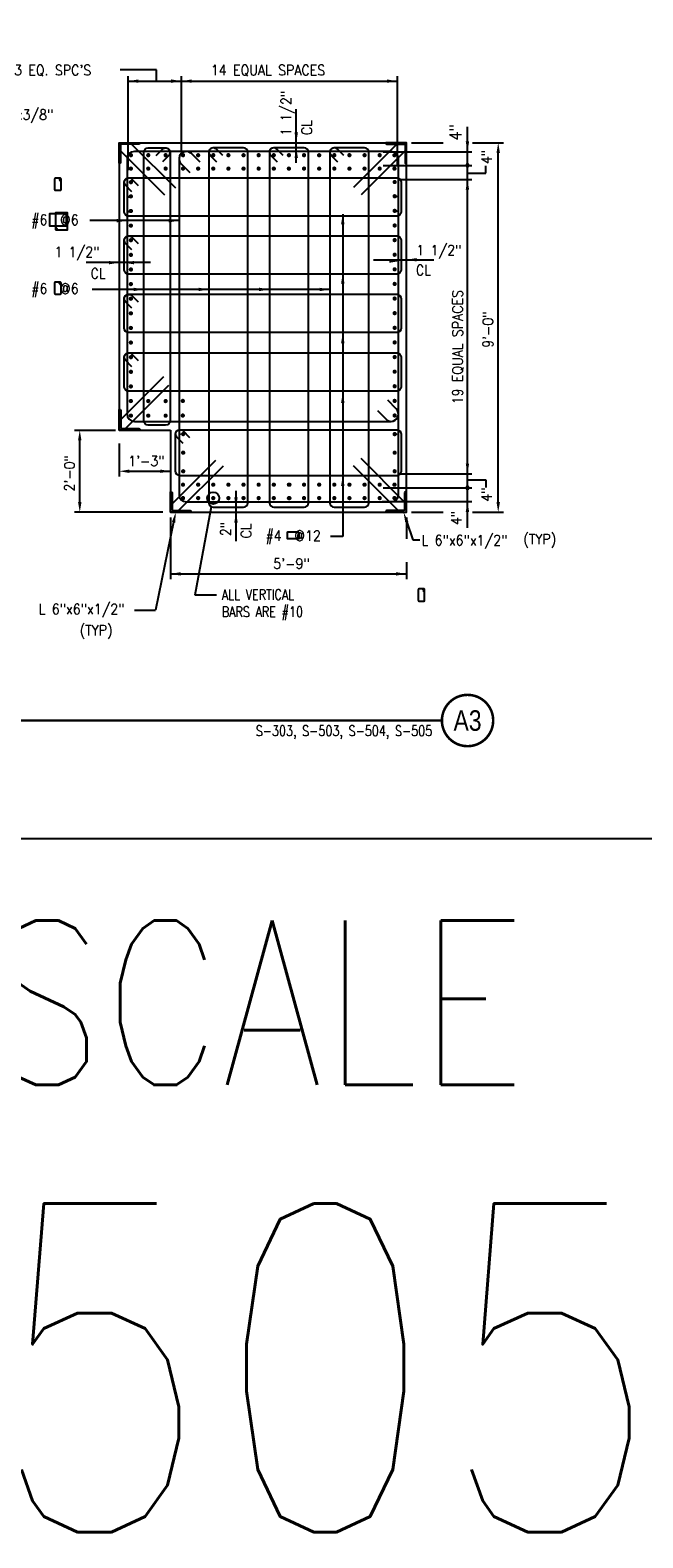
# Model space of a CAD drawing. Header units: inches. Extents: x -9715 to 32893, y -15613 to -1138.
# Tile 268 of 380: x 10459 to 10638, y -10642 to -10201. Entities that reach past the tile are written whole.
import ezdxf
from ezdxf.enums import TextEntityAlignment as Align

# ---------------------------------------------------------------- set-up
doc = ezdxf.new("R2010")
doc.units = ezdxf.units.IN
doc.header["$MEASUREMENT"] = 0
doc.layers.get('0').update_dxf_attribs({"color": 252})
doc.layers.get('DEFPOINTS').update_dxf_attribs({"color": 11})
for name, color, linetype in [('A-ANNO-TITL', 2, 'Continuous'), ('S-ANNO-TEXT', 2, 'Continuous'), ('S1', 2, 'Continuous'), ('S2', 7, 'Continuous'), ('S3', 4, 'Continuous'), ('S5', 1, 'Continuous'), ('S5R', 1, 'Continuous'), ('S7', 2, 'Continuous'), ('S7R', 2, 'Continuous')]:
    doc.layers.add(name, color=color, linetype=linetype)
doc.styles.add('1-8', font='simplex', dxfattribs={"height": 4.5})
doc.styles.add('125', font='romans.shx', dxfattribs={"width": 0.8, "height": 2})
doc.styles.get("Standard").update_dxf_attribs({"font": 'romans.shx', "width": 0.8})
doc.styles.add('TEXT', font='romans.shx', dxfattribs={"width": 0.8, "height": 16})
doc.styles.add('Title', font='swiss.ttf', dxfattribs={"width": 0.8})

# ---------------------------------------------------------------- blocks, each defined once
blk = doc.blocks.new('NAVFAC_Anno_Title_B1')
at = {"const_width": 0.25}
blk.add_lwpolyline([(0, -2.5, -1), (0, 2.5, -1)], format="xyb", close=True, dxfattribs=at)
at = {"color": 0, "linetype": 'ByBlock', "lineweight": -2, "style": 'Title', "width": 0.8}
blk.add_attdef('NUMBER', text='', height=2, dxfattribs=at).set_placement((0, 0), align=Align.MIDDLE_CENTER)
at = {"color": 0, "linetype": 'ByBlock', "lineweight": -2, "style": 'TEXT', "width": 0.8}
blk.add_attdef('CUT_FROM', text='', height=1, dxfattribs=at).set_placement((-3.44, -0.5), align=Align.TOP_RIGHT)

msp = doc.modelspace()

# ---------------------------------------------------------------- linework, layer by layer
at = {"layer": 'A-ANNO-TITL', "const_width": 0.6}
msp.add_lwpolyline([(10224.39247, -10402.95135), (10578.95275, -10402.95135)], dxfattribs=at)
at = {"layer": 'DEFPOINTS'}
msp.add_lwpolyline([(10172.94127, -10437.40663), (10925.99112, -10437.40663), (10925.99112, -9936.96757), (10172.94127, -9936.96757)], close=True, dxfattribs=at)
at = {"layer": 'S-ANNO-TEXT', "ltscale": 20}
for p, q in [((10466.29215, -10258.8888), (10465.92627, -10259.13612)), ((10466.30127, -10259.51112), (10466.66715, -10259.2638)), ((10468.47003, -10258.02603), (10468.71736, -10258.39192)), ((10469.09236, -10258.01692), (10468.84503, -10257.65103))]:
    msp.add_line(p, q, dxfattribs=at)
for points in [[(10467.1061, -10245.22969), (10467.46242, -10244.87337, 0.668178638), (10467.2884, -10244.45327), (10465.89793, -10244.45327, 0.414213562), (10465.65184, -10244.69936), (10465.65184, -10247.75792, 0.414213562), (10465.89793, -10248.00402), (10467.2884, -10248.00402, 0.414213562), (10467.5345, -10247.75792), (10467.5345, -10244.69936, 0.668178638), (10467.11439, -10244.52534), (10466.75807, -10244.88166)], [(10467.1061, -10275.57559), (10467.46242, -10275.21927, 0.668178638), (10467.2884, -10274.79917), (10465.89793, -10274.79917, 0.414213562), (10465.65184, -10275.04526), (10465.65184, -10278.10382, 0.414213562), (10465.89793, -10278.34992), (10467.2884, -10278.34992, 0.414213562), (10467.5345, -10278.10382), (10467.5345, -10275.04526, 0.668178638), (10467.11439, -10274.87124), (10466.75807, -10275.22756)], [(10536.43716, -10349.37692), (10536.79347, -10349.73323, 0.668178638), (10537.21358, -10349.55922), (10537.21358, -10348.16875, 0.414213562), (10536.96749, -10347.92265), (10533.90892, -10347.92265, 0.414213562), (10533.66283, -10348.16875), (10533.66283, -10349.55922, 0.414213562), (10533.90892, -10349.80531), (10536.96749, -10349.80531, 0.668178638), (10537.1415, -10349.3852), (10536.78519, -10349.02889)], [(10573.47897, -10365.25228), (10573.83529, -10364.89596, 0.668178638), (10573.66127, -10364.47585), (10572.2708, -10364.47585, 0.414213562), (10572.02471, -10364.72195), (10572.02471, -10367.78051, 0.414213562), (10572.2708, -10368.0266), (10573.66127, -10368.0266, 0.414213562), (10573.90737, -10367.78051), (10573.90737, -10364.72195, 0.668178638), (10573.48726, -10364.54793), (10573.13094, -10364.90425)]]:
    msp.add_lwpolyline(points, format="xyb", dxfattribs=at)
for points in [[(10469.09236, -10254.89192), (10464.19236, -10254.89192), (10464.19236, -10258.39192), (10469.09236, -10258.39192)], [(10465.92627, -10259.51112), (10469.42627, -10259.51112), (10469.42627, -10254.55948), (10465.92627, -10254.55948)]]:
    msp.add_lwpolyline(points, close=True, dxfattribs=at)
at = {"layer": 'S1', "color": 2}
for p, q in [((10484.55156, -10234.09934), (10568.55156, -10234.09934)), ((10484.55156, -10234.09934), (10484.55156, -10318.09934)), ((10568.55156, -10342.09934), (10568.55156, -10234.09934)), ((10484.55156, -10318.09934), (10499.55156, -10318.09934)), ((10499.55156, -10318.09934), (10499.55156, -10342.09934)), ((10499.55156, -10342.09934), (10568.55156, -10342.09934))]:
    msp.add_line(p, q, dxfattribs=at)
at = {"layer": 'S2', "color": 3}
for points in [[(10484.55156, -10240.09934), (10484.55156, -10234.09934), (10490.55156, -10234.09934), (10490.55156, -10234.22434, -0.414213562), (10490.30156, -10234.47434), (10485.17656, -10234.47434, 0.414213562), (10484.92656, -10234.72434), (10484.92656, -10239.84934, -0.414213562), (10484.67656, -10240.09934)], [(10568.55156, -10240.09934), (10568.55156, -10234.09934), (10562.55156, -10234.09934), (10562.55156, -10234.22434, 0.414213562), (10562.80156, -10234.47434), (10567.92656, -10234.47434, -0.414213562), (10568.17656, -10234.72434), (10568.17656, -10239.84934, 0.414213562), (10568.42656, -10240.09934)], [(10490.55156, -10318.09934), (10484.55156, -10318.09934), (10484.55156, -10312.09934), (10484.80156, -10312.09934, -0.414213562), (10485.05156, -10312.34934), (10485.05156, -10317.34934, 0.414213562), (10485.30156, -10317.59934), (10490.30156, -10317.59934, -0.414213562), (10490.55156, -10317.84934)], [(10505.55156, -10342.09934), (10499.55156, -10342.09934), (10499.55156, -10336.09934), (10499.80156, -10336.09934, -0.414213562), (10500.05156, -10336.34934), (10500.05156, -10341.34934, 0.414213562), (10500.30156, -10341.59934), (10505.30156, -10341.59934, -0.414213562), (10505.55156, -10341.84934)], [(10562.55156, -10342.09934), (10568.55156, -10342.09934), (10568.55156, -10336.09934), (10568.30156, -10336.09934, 0.414213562), (10568.05156, -10336.34934), (10568.05156, -10341.34934, -0.414213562), (10567.80156, -10341.59934), (10562.80156, -10341.59934, 0.414213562), (10562.55156, -10341.84934)]]:
    msp.add_lwpolyline(points, format="xyb", close=True, dxfattribs=at)
at = {"layer": 'S3', "color": 3}
for p, q in [((10488.17656, -10234.47434), (10501.02948, -10247.32727)), ((10565.80156, -10234.47434), (10553.07364, -10247.20227)), ((10484.92656, -10236.47434), (10497.77948, -10249.32727)), ((10568.17656, -10236.47434), (10555.32364, -10249.32727)), ((10485.05156, -10314.97434), (10497.65448, -10302.37142)), ((10486.42656, -10317.59934), (10499.02948, -10304.99642)), ((10500.05156, -10339.59934), (10512.77948, -10326.87142)), ((10568.05156, -10339.09934), (10555.32364, -10326.37142)), ((10501.92656, -10341.59934), (10515.02948, -10328.49642)), ((10566.17656, -10341.59934), (10553.07364, -10328.49642))]:
    msp.add_line(p, q, dxfattribs=at)
at = {"layer": 'S3', "color": 4}
for points in [[(10560.07688, -10312.39811), (10562.60119, -10314.92242, 0.172895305), (10564.09781, -10315.53934, 0.414213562), (10566.24156, -10313.39559), (10566.24156, -10238.79309, 0.414213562), (10564.09781, -10236.64934), (10489.00531, -10236.64934, 0.414213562), (10486.86156, -10238.79309), (10486.86156, -10313.39559, 0.414213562), (10489.00531, -10315.53934), (10564.09781, -10315.53934, 0.668178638), (10565.61367, -10311.87973), (10563.08936, -10309.35543)], [(10508.21623, -10239.78861), (10505.69193, -10237.2643, 0.172895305), (10504.19531, -10236.64737, 0.414213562), (10502.05156, -10238.79112), (10502.05156, -10336.91559, 0.414213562), (10504.19531, -10339.05934), (10564.09781, -10339.05934, 0.414213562), (10566.24156, -10336.91559), (10566.24156, -10238.79112, 0.414213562), (10564.09781, -10236.64737), (10504.19531, -10236.64737, 0.668178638), (10502.67945, -10240.30698), (10505.20376, -10242.83129)]]:
    msp.add_lwpolyline(points, format="xyb", dxfattribs=at)
at = {"layer": 'S3', "color": 2, "const_width": 0.6223}
for points in [[(10487.97386, -10238.05534, 1), (10487.97386, -10237.43304, 1)], [(10493.05618, -10238.05534, 1), (10493.05618, -10237.43304, 1)], [(10498.1385, -10238.05534, 1), (10498.1385, -10237.43304, 1)], [(10503.22082, -10238.05534, -1), (10503.22082, -10237.43304, -1)], [(10507.64613, -10238.05534, -1), (10507.64613, -10237.43304, -1)], [(10512.07145, -10238.05534, -1), (10512.07145, -10237.43304, -1)], [(10516.49676, -10238.05534, -1), (10516.49676, -10237.43304, -1)], [(10520.92207, -10238.05534, -1), (10520.92207, -10237.43304, -1)], [(10525.34738, -10238.05534, -1), (10525.34738, -10237.43304, -1)], [(10529.7727, -10238.05534, -1), (10529.7727, -10237.43304, -1)], [(10534.19801, -10238.05534, -1), (10534.19801, -10237.43304, -1)], [(10538.62332, -10238.05534, -1), (10538.62332, -10237.43304, -1)], [(10543.04863, -10238.05534, -1), (10543.04863, -10237.43304, -1)], [(10547.47395, -10238.05534, -1), (10547.47395, -10237.43304, -1)], [(10551.89926, -10238.05534, -1), (10551.89926, -10237.43304, -1)], [(10556.32457, -10238.05534, -1), (10556.32457, -10237.43304, -1)], [(10560.74988, -10238.05534, -1), (10560.74988, -10237.43304, -1)], [(10565.0723, -10237.43304, -1), (10565.0723, -10238.05534, -1)], [(10487.97386, -10241.97534, 1), (10487.97386, -10241.35304, 1)], [(10493.05618, -10241.97534, 1), (10493.05618, -10241.35304, 1)], [(10498.1385, -10241.97534, 1), (10498.1385, -10241.35304, 1)], [(10503.22082, -10241.97534, -1), (10503.22082, -10241.35304, -1)], [(10507.64613, -10241.97534, -1), (10507.64613, -10241.35304, -1)], [(10512.07145, -10241.97534, -1), (10512.07145, -10241.35304, -1)], [(10516.49676, -10241.97534, -1), (10516.49676, -10241.35304, -1)], [(10520.92207, -10241.97534, -1), (10520.92207, -10241.35304, -1)], [(10525.34738, -10241.97534, -1), (10525.34738, -10241.35304, -1)], [(10529.7727, -10241.97534, -1), (10529.7727, -10241.35304, -1)], [(10534.19801, -10241.97534, -1), (10534.19801, -10241.35304, -1)], [(10538.62332, -10241.97534, -1), (10538.62332, -10241.35304, -1)], [(10543.04863, -10241.97534, -1), (10543.04863, -10241.35304, -1)], [(10547.47395, -10241.97534, -1), (10547.47395, -10241.35304, -1)], [(10551.89926, -10241.97534, -1), (10551.89926, -10241.35304, -1)], [(10556.32457, -10241.97534, -1), (10556.32457, -10241.35304, -1)], [(10560.74988, -10241.97534, -1), (10560.74988, -10241.35304, -1)], [(10565.0723, -10241.35304, -1), (10565.0723, -10241.97534, -1)], [(10487.97386, -10245.93924, 1), (10487.97386, -10245.31694, 1)], [(10565.12926, -10245.27304, -1), (10565.12926, -10245.89534, -1)], [(10487.97386, -10250.0916, 1), (10487.97386, -10249.4693, 1)], [(10565.12926, -10250.04771, 1), (10565.12926, -10249.42541, 1)], [(10487.97386, -10254.36379, 1), (10487.97386, -10253.74149, 1)], [(10565.12926, -10254.31989, 1), (10565.12926, -10253.69759, 1)], [(10487.97386, -10258.63598, 1), (10487.97386, -10258.01368, 1)], [(10565.12926, -10258.59208, 1), (10565.12926, -10257.96978, 1)], [(10487.97386, -10262.90816, 1), (10487.97386, -10262.28586, 1)], [(10565.12926, -10262.86427, 1), (10565.12926, -10262.24197, 1)], [(10487.97386, -10267.18035, 1), (10487.97386, -10266.55805, 1)], [(10487.97386, -10271.45254, 1), (10487.97386, -10270.83024, 1)], [(10565.12926, -10267.13646, 1), (10565.12926, -10266.51416, 1)], [(10565.12926, -10271.40864, 1), (10565.12926, -10270.78634, 1)], [(10487.97386, -10275.72473, 1), (10487.97386, -10275.10243, 1)], [(10565.12926, -10275.68083, 1), (10565.12926, -10275.05853, 1)], [(10487.97386, -10279.99691, 1), (10487.97386, -10279.37461, 1)], [(10565.12926, -10279.95302, 1), (10565.12926, -10279.33072, 1)], [(10487.97386, -10284.2691, 1), (10487.97386, -10283.6468, 1)], [(10565.12926, -10284.22521, 1), (10565.12926, -10283.60291, 1)], [(10487.97386, -10288.54129, 1), (10487.97386, -10287.91899, 1)], [(10565.12926, -10288.49739, 1), (10565.12926, -10287.87509, 1)], [(10487.97386, -10292.81348, 1), (10487.97386, -10292.19118, 1)], [(10565.12926, -10292.76958, 1), (10565.12926, -10292.14728, 1)], [(10487.97386, -10297.08566, 1), (10487.97386, -10296.46336, 1)], [(10565.12926, -10297.04177, 1), (10565.12926, -10296.41947, 1)], [(10487.97386, -10301.35785, 1), (10487.97386, -10300.73555, 1)], [(10565.12926, -10301.31396, 1), (10565.12926, -10300.69166, 1)], [(10487.97386, -10305.63004, 1), (10487.97386, -10305.00774, 1)], [(10565.12926, -10305.58614, 1), (10565.12926, -10304.96384, 1)], [(10487.97386, -10309.90223, 1), (10487.97386, -10309.27993, 1)], [(10493.05618, -10309.90223, 1), (10493.05618, -10309.27993, 1)], [(10498.1385, -10309.90223, 1), (10498.1385, -10309.27993, 1)], [(10503.16386, -10309.85833, -1), (10503.16386, -10309.23603, -1)], [(10565.12926, -10309.85833, 1), (10565.12926, -10309.23603, 1)], [(10487.97386, -10314.17441, 1), (10487.97386, -10313.55211, 1)], [(10493.05618, -10314.17441, 1), (10493.05618, -10313.55211, 1)], [(10498.1385, -10314.17441, 1), (10498.1385, -10313.55211, 1)], [(10503.16386, -10314.13052, -1), (10503.16386, -10313.50822, -1)], [(10565.12926, -10314.13052, 1), (10565.12926, -10313.50822, 1)], [(10503.27778, -10319.56135, 1), (10503.27778, -10318.93905, 1)], [(10565.12926, -10319.56135, 1), (10565.12926, -10318.93905, 1)], [(10503.27778, -10324.99218, 1), (10503.27778, -10324.36988, 1)], [(10565.12926, -10324.99218, 1), (10565.12926, -10324.36988, 1)], [(10503.27778, -10330.42302, 1), (10503.27778, -10329.80072, 1)], [(10565.12926, -10330.42302, 1), (10565.12926, -10329.80072, 1)], [(10503.22082, -10334.34302, -1), (10503.22082, -10333.72072, -1)], [(10507.64613, -10334.34302, -1), (10507.64613, -10333.72072, -1)], [(10512.07145, -10334.34302, -1), (10512.07145, -10333.72072, -1)], [(10516.49676, -10334.34302, -1), (10516.49676, -10333.72072, -1)], [(10520.92207, -10334.34302, -1), (10520.92207, -10333.72072, -1)], [(10525.34738, -10334.34302, -1), (10525.34738, -10333.72072, -1)], [(10529.7727, -10334.34302, -1), (10529.7727, -10333.72072, -1)], [(10534.19801, -10334.34302, -1), (10534.19801, -10333.72072, -1)], [(10534.3489, -10334.34302, -1), (10534.3489, -10333.72072, -1)], [(10538.62332, -10334.34302, -1), (10538.62332, -10333.72072, -1)], [(10543.04863, -10334.34302, -1), (10543.04863, -10333.72072, -1)], [(10547.47395, -10334.34302, -1), (10547.47395, -10333.72072, -1)], [(10551.89926, -10334.34302, -1), (10551.89926, -10333.72072, -1)], [(10556.32457, -10334.34302, -1), (10556.32457, -10333.72072, -1)], [(10560.74988, -10334.34302, -1), (10560.74988, -10333.72072, -1)], [(10565.0723, -10334.34302, 1), (10565.0723, -10333.72072, 1)], [(10503.22082, -10338.26302, -1), (10503.22082, -10337.64072, -1)], [(10507.64613, -10338.26302, -1), (10507.64613, -10337.64072, -1)], [(10512.07145, -10338.26302, -1), (10512.07145, -10337.64072, -1)], [(10516.49676, -10338.26302, -1), (10516.49676, -10337.64072, -1)], [(10520.92207, -10338.26302, -1), (10520.92207, -10337.64072, -1)], [(10525.34738, -10338.26302, -1), (10525.34738, -10337.64072, -1)], [(10529.7727, -10338.26302, -1), (10529.7727, -10337.64072, -1)], [(10534.19801, -10338.26302, -1), (10534.19801, -10337.64072, -1)], [(10534.3489, -10338.26302, -1), (10534.3489, -10337.64072, -1)], [(10538.62332, -10338.26302, -1), (10538.62332, -10337.64072, -1)], [(10543.04863, -10338.26302, -1), (10543.04863, -10337.64072, -1)], [(10547.47395, -10338.26302, -1), (10547.47395, -10337.64072, -1)], [(10551.89926, -10338.26302, -1), (10551.89926, -10337.64072, -1)], [(10556.32457, -10338.26302, -1), (10556.32457, -10337.64072, -1)], [(10560.74988, -10338.26302, -1), (10560.74988, -10337.64072, -1)], [(10565.0723, -10338.26302, 1), (10565.0723, -10337.64072, 1)]]:
    msp.add_lwpolyline(points, format="xyb", close=True, dxfattribs=at)
at = {"layer": 'S3', "color": 3}
for points in [[(10495.36664, -10237.83842), (10497.22898, -10235.97608, -0.668178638), (10499.42475, -10236.88559), (10499.42475, -10315.31309, -0.414213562), (10498.1385, -10316.59934), (10493.05618, -10316.59934, -0.414213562), (10491.76993, -10315.31309), (10491.76993, -10236.88559, -0.414213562), (10493.05618, -10235.59934), (10498.1385, -10235.59934, -0.668178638), (10499.04802, -10237.79511), (10497.18567, -10239.65745)], [(10514.8433, -10237.83842), (10512.98096, -10235.97608, 0.668178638), (10510.7852, -10236.88559), (10510.7852, -10339.31309, 0.414213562), (10512.07145, -10340.59934), (10520.92207, -10340.59934, 0.414213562), (10522.20832, -10339.31309), (10522.20832, -10236.88559, 0.414213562), (10520.92207, -10235.59934), (10512.07145, -10235.59934, 0.668178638), (10511.16193, -10237.79511), (10513.02427, -10239.65745)], [(10532.54455, -10237.83842), (10530.68221, -10235.97608, 0.668178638), (10528.48645, -10236.88559), (10528.48645, -10339.31309, 0.414213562), (10529.7727, -10340.59934), (10538.62332, -10340.59934, 0.414213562), (10539.90957, -10339.31309), (10539.90957, -10236.88559, 0.414213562), (10538.62332, -10235.59934), (10529.7727, -10235.59934, 0.668178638), (10528.86318, -10237.79511), (10530.72552, -10239.65745)], [(10550.2458, -10237.83842), (10548.38346, -10235.97608, 0.668178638), (10546.1877, -10236.88559), (10546.1877, -10339.31309, 0.414213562), (10547.47395, -10340.59934), (10556.32457, -10340.59934, 0.414213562), (10557.61082, -10339.31309), (10557.61082, -10236.88559, 0.414213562), (10556.32457, -10235.59934), (10547.47395, -10235.59934, 0.668178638), (10546.56443, -10237.79511), (10548.42677, -10239.65745)], [(10488.29063, -10248.39995), (10486.42829, -10246.53761, -0.668178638), (10487.33781, -10244.34184), (10565.76531, -10244.34184, -0.414213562), (10567.05156, -10245.62809), (10567.05156, -10254.26026, -0.414213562), (10565.76531, -10255.54651), (10487.33781, -10255.54651, -0.414213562), (10486.05156, -10254.26026), (10486.05156, -10245.62809, -0.668178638), (10488.24732, -10244.71857), (10490.10967, -10246.58092)], [(10488.29063, -10265.36887), (10486.42829, -10263.50653, -0.668178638), (10487.33781, -10261.31076), (10565.76531, -10261.31076, -0.414213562), (10567.05156, -10262.59701), (10567.05156, -10271.22918, -0.414213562), (10565.76531, -10272.51543), (10487.33781, -10272.51543, -0.414213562), (10486.05156, -10271.22918), (10486.05156, -10262.59701, -0.668178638), (10488.24732, -10261.6875), (10490.10967, -10263.54984)], [(10488.29063, -10282.45762), (10486.42829, -10280.59528, -0.668178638), (10487.33781, -10278.39951), (10565.76531, -10278.39951, -0.414213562), (10567.05156, -10279.68576), (10567.05156, -10288.31793, -0.414213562), (10565.76531, -10289.60418), (10487.33781, -10289.60418, -0.414213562), (10486.05156, -10288.31793), (10486.05156, -10279.68576, -0.668178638), (10488.24732, -10278.77625), (10490.10967, -10280.63859)], [(10488.29063, -10299.54637), (10486.42829, -10297.68403, -0.668178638), (10487.33781, -10295.48826), (10565.76531, -10295.48826, -0.414213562), (10567.05156, -10296.77451), (10567.05156, -10305.40668, -0.414213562), (10565.76531, -10306.69293), (10487.33781, -10306.69293, -0.414213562), (10486.05156, -10305.40668), (10486.05156, -10296.77451, -0.668178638), (10488.24732, -10295.865), (10490.10967, -10297.72734)], [(10503.29063, -10322.02206), (10501.42829, -10320.15972, -0.668178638), (10502.33781, -10317.96395), (10565.76531, -10317.96395, -0.414213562), (10567.05156, -10319.2502), (10567.05156, -10330.11187, -0.414213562), (10565.76531, -10331.39812), (10502.33781, -10331.39812, -0.414213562), (10501.05156, -10330.11187), (10501.05156, -10319.2502, -0.668178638), (10503.24732, -10318.34068), (10505.10967, -10320.20303)]]:
    msp.add_lwpolyline(points, format="xyb", dxfattribs=at)
at = {"layer": 'S3', "color": 7}
for p in [(10507.63878, -10237.74419), (10512.05675, -10237.74419), (10516.47471, -10237.74419), (10520.89267, -10237.74419), (10525.31063, -10237.74419), (10529.7286, -10237.74419), (10538.56452, -10237.74419), (10542.98248, -10237.74419), (10560.65433, -10237.74419), (10507.63878, -10241.66419), (10512.05675, -10241.66419), (10516.47471, -10241.66419), (10520.89267, -10241.66419), (10525.31063, -10241.66419), (10529.7286, -10241.66419), (10538.56452, -10241.66419), (10542.98248, -10241.66419), (10547.40045, -10241.66419), (10551.81841, -10241.66419), (10556.23637, -10241.66419), (10560.65433, -10241.66419), (10487.33781, -10249.89279), (10565.70329, -10249.84889), (10487.33781, -10254.15749), (10565.70329, -10254.11359), (10565.12926, -10258.37829), (10487.97386, -10262.68688), (10565.12926, -10262.64299), (10487.97386, -10266.95158), (10565.12926, -10266.90769), (10487.97386, -10271.21628), (10565.12926, -10271.17238), (10487.97386, -10275.48098), (10565.12926, -10275.43708), (10487.97386, -10279.74568), (10565.12926, -10279.70178), (10487.97386, -10284.01038), (10565.12926, -10283.96648), (10487.97386, -10288.27507), (10487.97386, -10292.53977), (10565.12926, -10288.23118), (10565.12926, -10292.49588), (10487.97386, -10296.80447), (10565.12926, -10296.76057), (10487.97386, -10301.06917), (10565.12926, -10301.02527), (10487.97386, -10305.33387), (10565.12926, -10305.28997), (10487.97386, -10309.59857), (10565.12926, -10309.55467), (10487.97386, -10313.88705), (10503.16386, -10313.84315), (10502.33781, -10319.2502), (10565.55333, -10319.2502), (10507.63878, -10334.03187), (10512.0494, -10334.03187), (10516.47471, -10334.03187), (10520.89267, -10334.03187), (10525.31063, -10334.03187), (10529.7286, -10334.03187), (10534.14656, -10334.03187), (10534.3342, -10334.03187), (10538.56452, -10334.03187), (10542.98248, -10334.03187), (10551.81841, -10334.03187), (10551.86573, -10334.03187), (10556.23637, -10334.03187), (10560.65433, -10334.03187), (10507.63878, -10337.95187), (10516.47471, -10337.95187), (10520.89267, -10337.95187), (10525.31063, -10337.95187), (10529.7286, -10337.95187), (10534.14656, -10337.95187), (10534.3342, -10337.95187), (10538.56452, -10337.95187), (10542.98248, -10337.95187), (10560.65433, -10337.95187)]:
    msp.add_point(p, dxfattribs=at)
at = {"layer": 'S5'}
for p, q in [((10570.05156, -10234.09934), (10579.34996, -10234.09934)), ((10587.92664, -10234.09934), (10596.91993, -10234.09934)), ((10595.41993, -10339.09934), (10595.41993, -10237.09934)), ((10473.02031, -10339.09934), (10473.02031, -10321.09934)), ((10484.55156, -10322.00559), (10484.55156, -10331.59934)), ((10487.55156, -10330.09934), (10499.55156, -10330.09934)), ((10497.32988, -10342.09934), (10471.52031, -10342.09934)), ((10499.55156, -10343.59934), (10499.55156, -10361.59934)), ((10499.55156, -10343.59934), (10499.55156, -10361.59934)), ((10568.55156, -10343.59934), (10568.55156, -10349.82693)), ((10570.05156, -10342.09934), (10579.34996, -10342.09934)), ((10587.92664, -10342.09934), (10596.91993, -10342.09934)), ((10568.55156, -10356.69196), (10568.55156, -10361.59934)), ((10499.55156, -10360.09934), (10568.55156, -10360.09934))]:
    msp.add_line(p, q, dxfattribs=at)
at = {"layer": 'S5', "color": 1}
for p, q in [((10471.52031, -10318.09934), (10483.49139, -10318.09934)), ((10500.45036, -10345.02529), (10495.1663, -10370.66388)), ((10489.03923, -10370.66388), (10495.1663, -10370.66388))]:
    msp.add_line(p, q, dxfattribs=at)
at = {"layer": 'S5'}
for points in [[(10595.91993, -10237.09934), (10594.91993, -10237.09934), (10595.41993, -10234.09934)], [(10473.52031, -10321.09934), (10472.52031, -10321.09934), (10473.02031, -10318.09934)], [(10487.55156, -10330.59934), (10487.55156, -10329.59934), (10484.55156, -10330.09934)], [(10496.55156, -10330.59934), (10496.55156, -10329.59934), (10499.55156, -10330.09934)], [(10473.52031, -10339.09934), (10472.52031, -10339.09934), (10473.02031, -10342.09934)], [(10595.91993, -10339.09934), (10594.91993, -10339.09934), (10595.41993, -10342.09934)], [(10502.55156, -10360.59934), (10502.55156, -10359.59934), (10499.55156, -10360.09934)], [(10565.55156, -10360.59934), (10565.55156, -10359.59934), (10568.55156, -10360.09934)]]:
    msp.add_solid(points, dxfattribs=at)
at = {"layer": 'S5', "color": 1}
msp.add_solid([(10499.96271, -10344.91488), (10500.93802, -10345.1357), (10501.11282, -10342.09934)], dxfattribs=at)
at = {"layer": 'S5R', "color": 1}
for p, q in [((10495.4957, -10212.80621), (10484.81512, -10212.80621)), ((10495.4957, -10216.09934), (10495.4957, -10212.80621)), ((10487.17714, -10242.16184), (10487.17714, -10214.59934)), ((10487.18656, -10216.09934), (10502.74468, -10216.09934)), ((10502.74468, -10236.71654), (10502.74468, -10214.59934)), ((10502.74468, -10216.09934), (10565.85843, -10216.09934)), ((10565.93052, -10241.03404), (10565.93052, -10214.59934)), ((10586.41993, -10243.03461), (10591.82437, -10243.03461)), ((10591.82437, -10243.03461), (10591.82437, -10240.80199)), ((10586.41993, -10332.6512), (10591.82437, -10332.6512)), ((10591.82437, -10332.6512), (10591.82437, -10334.88382))]:
    msp.add_line(p, q, dxfattribs=at)
at = {"layer": 'S5R'}
for p, q in [((10536.3413, -10239.98714), (10536.3413, -10224.26473)), ((10586.41993, -10346.68928), (10586.41993, -10229.42279)), ((10561.76531, -10236.71654), (10587.66993, -10236.71654)), ((10561.76531, -10240.71654), (10587.66993, -10240.71654)), ((10566.20842, -10244.84154), (10587.66993, -10244.84154)), ((10493.69015, -10269.13975), (10474.89688, -10269.13975)), ((10558.96343, -10268.29971), (10576.56718, -10268.29971)), ((10566.20842, -10330.84427), (10587.66993, -10330.84427)), ((10518.71631, -10335.78708), (10518.71631, -10350.49121)), ((10561.76531, -10334.96927), (10587.66993, -10334.96927)), ((10561.44781, -10338.96927), (10587.66993, -10338.96927))]:
    msp.add_line(p, q, dxfattribs=at)
for centre, start, end in [((10586.41993, -10240.71654), 0, 180), ((10586.41993, -10240.71654), 180, 0), ((10586.41993, -10334.96927), 0, 180), ((10586.41993, -10334.96927), 180, 0)]:
    msp.add_arc(centre, 0.375, start, end, dxfattribs=at)
at = {"layer": 'S5R', "color": 1}
for points in [[(10490.18656, -10215.59934), (10490.18656, -10216.59934), (10487.18656, -10216.09934)], [(10499.74468, -10216.59934), (10499.74468, -10215.59934), (10502.74468, -10216.09934)], [(10505.74468, -10215.59934), (10505.74468, -10216.59934), (10502.74468, -10216.09934)], [(10562.85843, -10215.59934), (10562.85843, -10216.59934), (10565.85843, -10216.09934)]]:
    msp.add_solid(points, dxfattribs=at)
at = {"layer": 'S5R'}
for points in [[(10536.8413, -10231.09934), (10535.8413, -10231.09934), (10536.3413, -10234.09934)], [(10586.91993, -10233.71654), (10585.91993, -10233.71654), (10586.41993, -10236.71654)], [(10535.8413, -10238.59733), (10536.8413, -10238.59733), (10536.3413, -10235.59733)], [(10586.91993, -10247.84154), (10585.91993, -10247.84154), (10586.41993, -10244.84154)], [(10481.55156, -10269.63975), (10481.55156, -10268.63975), (10484.55156, -10269.13975)], [(10488.87406, -10269.63975), (10488.87406, -10268.63975), (10485.87406, -10269.13975)], [(10571.55156, -10268.79971), (10571.55156, -10267.79971), (10568.55156, -10268.29971)], [(10586.91993, -10327.84427), (10585.91993, -10327.84427), (10586.41993, -10330.84427)], [(10519.21631, -10337.69309), (10518.21631, -10337.69309), (10518.71631, -10340.69309)], [(10586.91993, -10341.96927), (10585.91993, -10341.96927), (10586.41993, -10338.96927)], [(10519.21631, -10345.09934), (10518.21631, -10345.09934), (10518.71631, -10342.09934)]]:
    msp.add_solid(points, dxfattribs=at)
at = {"layer": 'S7', "color": 1}
for p, q in [((10568.69916, -10344.94145), (10570.4719, -10350.1874)), ((10570.4719, -10350.1874), (10572.52179, -10350.1874))]:
    msp.add_line(p, q, dxfattribs=at)
msp.add_solid([(10568.22547, -10345.10152), (10569.17284, -10344.78138), (10567.73873, -10342.09934)], dxfattribs=at)
at = {"layer": 'S7R', "color": 1}
for p, q in [((10502.05156, -10256.87271), (10475.97537, -10256.87271)), ((10549.95803, -10254.93898), (10549.95803, -10349.18702)), ((10528.48645, -10276.96779), (10476.67094, -10276.96779)), ((10546.1877, -10276.97982), (10477.2194, -10276.97982)), ((10511.50196, -10340.46246), (10506.64066, -10366.35004)), ((10549.95803, -10349.18702), (10546.34706, -10349.18702)), ((10513.02799, -10366.35004), (10506.64066, -10366.35004))]:
    msp.add_line(p, q, dxfattribs=at)
msp.add_circle((10512.07145, -10337.95187), 1.75, dxfattribs=at)
for points in [[(10483.86156, -10256.37364), (10483.86156, -10257.37364), (10486.86156, -10256.87364)], [(10499.05156, -10256.37364), (10499.05156, -10257.37364), (10502.05156, -10256.87364)], [(10549.45803, -10257.93898), (10550.45803, -10257.93898), (10549.95803, -10254.93898)], [(10563.53752, -10269.1857), (10563.53752, -10268.2057), (10566.47752, -10268.6957)], [(10549.45803, -10275.25421), (10550.45803, -10275.25421), (10549.95803, -10272.25421)], [(10488.76993, -10276.46779), (10488.76993, -10277.46779), (10491.76993, -10276.96779)], [(10507.7852, -10276.46779), (10507.7852, -10277.46779), (10510.7852, -10276.96779)], [(10525.48645, -10276.46779), (10525.48645, -10277.46779), (10528.48645, -10276.96779)], [(10543.1877, -10276.47982), (10543.1877, -10277.47982), (10546.1877, -10276.97982)], [(10549.45803, -10292.69171), (10550.45803, -10292.69171), (10549.95803, -10289.69171)], [(10549.45803, -10310.12921), (10550.45803, -10310.12921), (10549.95803, -10307.12921)], [(10549.45803, -10334.39812), (10550.45803, -10334.39812), (10549.95803, -10331.39812)]]:
    msp.add_solid(points, dxfattribs=at)

# ---------------------------------------------------------------- block references
at = {"layer": 'A-ANNO-TITL', "xscale": 3.000000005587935, "yscale": 3.000000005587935, "zscale": 3.000000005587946}
msp.add_blockref('NAVFAC_Anno_Title_B1', (10586.45275, -10402.95135), dxfattribs=at).add_auto_attribs({'NUMBER': 'A3', 'CUT_FROM': 'S-303, S-503, S-504, S-505'})

# ---------------------------------------------------------------- texts
at = {"attachment_point": 1}
for s, insert, char_height, width in [('1/2" SCALE', (10292.31742, -10461.43514), 48, 1141.633419), ('S-505', (10294.66373, -10544.10439), 96, 528)]:
    msp.add_mtext(s, dxfattribs=dict(at, insert=insert, char_height=char_height, width=width))
at = {"layer": 'S-ANNO-TEXT', "ltscale": 20, "style": '125', "width": 0.9}
for s, height, p in [("3 EQ. SPC'S", 3.0000001, (10453.81468, -10214.38059)), ('14 EQUAL SPACES', 3.0000001, (10511.36507, -10214.38059)), ('L 6"x6"x3/8"', 3.0000001, (10440.18079, -10227.40165)), ('#6  @6', 3, (10458.79988, -10258.14978)), ('1 1/2"', 3, (10465.59166, -10267.52289)), ('1 1/2"', 3, (10571.45972, -10267.00415)), ('CL', 3, (10571.34021, -10272.81495)), ('CL', 3, (10476.19218, -10273.77755)), ('#6  @6', 3, (10458.79988, -10278.24393)), ('1\'-3"', 3, (10487.18394, -10328.59934)), ('#4  @12', 3, (10527.3481, -10350.4361)), ('L 6"x6"x1/2"', 3.0000001, (10573.01174, -10351.75968)), ('(TYP)', 3, (10602.7645, -10351.44419)), ('5\'-9"', 3, (10529.62299, -10358.59934)), ('L 6"x6"x1/2"', 3.0000001, (10461.00624, -10371.87389)), ('(TYP)', 3, (10473.00338, -10378.08561))]:
    msp.add_text(s, height=height, dxfattribs=at).set_placement(p)
for s, height, p in [('1 1/2"', 3, (10534.86788, -10232.08566)), ('CL', 3, (10540.90127, -10231.87546)), ('4"', 3, (10593.5081, -10240.32907)), ('19 EQUAL SPACES', 3.0000001, (10585.02931, -10310.5447)), ('9\'-0"', 3, (10593.91993, -10294.02792)), ('2\'-0"', 3, (10471.52031, -10336.02792)), ('4"', 3, (10593.5081, -10338.95674)), ('4"', 3, (10584.639, -10345.84834)), ('2"', 3, (10517.21631, -10349.0601)), ('CL', 3, (10523.18284, -10349.73696))]:
    msp.add_text(s, height=height, rotation=90, dxfattribs=at).set_placement(p)
at = {"layer": 'S-ANNO-TEXT', "insert": (10514.55664, -10364.66209), "char_height": 3.0000001, "width": 30.4714299, "attachment_point": 1, "style": '125'}
msp.add_mtext('ALL VERTICAL BARS ARE #10', dxfattribs=at)
at = {"layer": 'S5R', "color": 3, "style": '1-8', "width": 0.9}
msp.add_text('4"', height=3.5, rotation=90, dxfattribs=at).set_placement((10584.639, -10233.43747))

doc.saveas('drawing.dxf')
